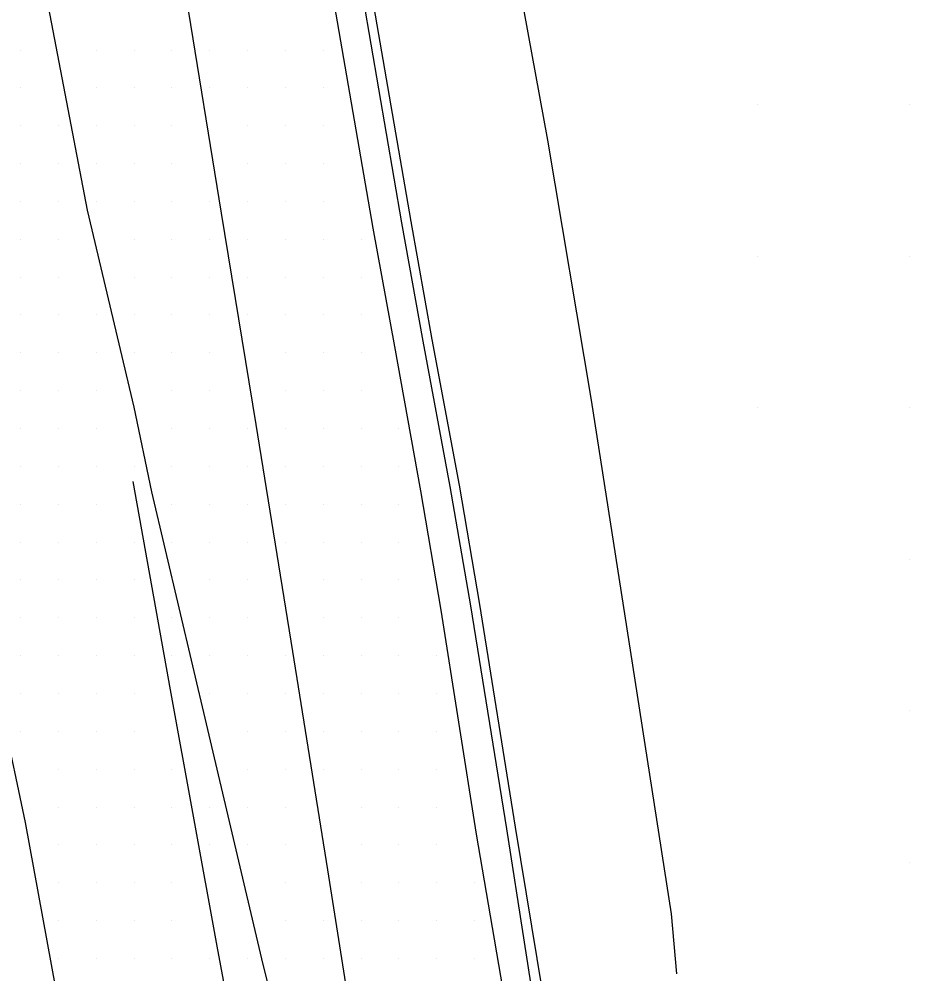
# Model space of a CAD drawing. Extents: x 1762120 to 1766775, y 709485 to 712965.
# Drawn here: x 1763881.2 to 1763940.2, y 712212.7 to 712275.8 of the extents above; entities that cross this region are included whole.
import ezdxf

# ---------------------------------------------------------------- set-up
doc = ezdxf.new("R2010")
doc.units = 0
for name, color, linetype in [('Exist DTM Drainline', 7, 'Continuous'), ('Exist DTM QL2 LIDAR Elevation Point', 7, 'Continuous'), ('Exist DTM Scan Elevation Point', 7, 'Continuous'), ('Exist Roads Curbs', 7, 'Continuous'), ('Exist Roads EOP', 7, 'Continuous'), ('Exist Roads EOT', 7, 'Continuous'), ('PH Exist DTM Breakline', 7, 'Continuous')]:
    doc.layers.add(name, color=color, linetype=linetype)

msp = doc.modelspace()

# ---------------------------------------------------------------- linework, layer by layer
at = {"layer": 'Exist DTM Drainline'}
for points in [[(1763909.632, 712244.914), (1763907.864, 712254.515), (1763906.452, 712262.326), (1763903.912, 712277.104), (1763901.366, 712291.851), (1763898.733, 712306.628), (1763896.114, 712321.383), (1763893.448, 712336.33), (1763891.034, 712350.791), (1763891.057, 712351.383)], [(1763915.713, 712207.354), (1763913.373, 712222.32), (1763910.997, 712237.034), (1763909.632, 712244.914)]]:
    msp.add_lwpolyline(points, dxfattribs=at)
at = {"layer": 'Exist DTM QL2 LIDAR Elevation Point'}
for p, q in [((1763929.974, 712270.126), (1763929.974, 712270.126)), ((1763939.976, 712270.126), (1763939.976, 712270.126)), ((1763929.974, 712260.125), (1763929.974, 712260.125)), ((1763939.976, 712260.125), (1763939.976, 712260.125)), ((1763929.974, 712250.124), (1763929.974, 712250.124)), ((1763939.976, 712250.124), (1763939.976, 712250.124)), ((1763939.976, 712240.122), (1763939.976, 712240.122)), ((1763939.976, 712230.121), (1763939.976, 712230.121)), ((1763939.976, 712220.12), (1763939.976, 712220.12))]:
    msp.add_line(p, q, dxfattribs=at)
at = {"layer": 'Exist DTM Scan Elevation Point'}
for p, q in [((1763881.25, 712273.75), (1763881.25, 712273.75)), ((1763886.25, 712273.75), (1763886.25, 712273.75)), ((1763888.75, 712273.75), (1763888.75, 712273.75)), ((1763891.25, 712273.75), (1763891.25, 712273.75)), ((1763893.75, 712273.75), (1763893.75, 712273.75)), ((1763896.25, 712273.75), (1763896.25, 712273.75)), ((1763898.75, 712273.75), (1763898.75, 712273.75)), ((1763901.25, 712273.75), (1763901.25, 712273.75)), ((1763881.25, 712271.25), (1763881.25, 712271.25)), ((1763886.25, 712271.25), (1763886.25, 712271.25)), ((1763888.75, 712271.25), (1763888.75, 712271.25)), ((1763891.25, 712271.25), (1763891.25, 712271.25)), ((1763893.75, 712271.25), (1763893.75, 712271.25)), ((1763896.25, 712271.25), (1763896.25, 712271.25)), ((1763898.75, 712271.25), (1763898.75, 712271.25)), ((1763901.25, 712271.25), (1763901.25, 712271.25)), ((1763881.25, 712268.75), (1763881.25, 712268.75)), ((1763883.75, 712268.75), (1763883.75, 712268.75)), ((1763886.25, 712268.75), (1763886.25, 712268.75)), ((1763888.75, 712268.75), (1763888.75, 712268.75)), ((1763891.25, 712268.75), (1763891.25, 712268.75)), ((1763896.25, 712268.75), (1763896.25, 712268.75)), ((1763898.75, 712268.75), (1763898.75, 712268.75)), ((1763901.25, 712268.75), (1763901.25, 712268.75)), ((1763881.25, 712266.25), (1763881.25, 712266.25)), ((1763883.75, 712266.25), (1763883.75, 712266.25)), ((1763886.25, 712266.25), (1763886.25, 712266.25)), ((1763888.75, 712266.25), (1763888.75, 712266.25)), ((1763891.25, 712266.25), (1763891.25, 712266.25)), ((1763896.25, 712266.25), (1763896.25, 712266.25)), ((1763898.75, 712266.25), (1763898.75, 712266.25)), ((1763901.25, 712266.25), (1763901.25, 712266.25)), ((1763881.25, 712263.75), (1763881.25, 712263.75)), ((1763883.75, 712263.75), (1763883.75, 712263.75)), ((1763886.25, 712263.75), (1763886.25, 712263.75)), ((1763888.75, 712263.75), (1763888.75, 712263.75)), ((1763891.25, 712263.75), (1763891.25, 712263.75)), ((1763893.75, 712263.75), (1763893.75, 712263.75)), ((1763896.25, 712263.75), (1763896.25, 712263.75)), ((1763898.75, 712263.75), (1763898.75, 712263.75)), ((1763901.25, 712263.75), (1763901.25, 712263.75)), ((1763881.25, 712261.25), (1763881.25, 712261.25)), ((1763883.75, 712261.25), (1763883.75, 712261.25)), ((1763888.75, 712261.25), (1763888.75, 712261.25)), ((1763891.25, 712261.25), (1763891.25, 712261.25)), ((1763893.75, 712261.25), (1763893.75, 712261.25)), ((1763896.25, 712261.25), (1763896.25, 712261.25)), ((1763898.75, 712261.25), (1763898.75, 712261.25)), ((1763901.25, 712261.25), (1763901.25, 712261.25)), ((1763903.75, 712261.25), (1763903.75, 712261.25)), ((1763881.25, 712258.75), (1763881.25, 712258.75)), ((1763883.75, 712258.75), (1763883.75, 712258.75)), ((1763888.75, 712258.75), (1763888.75, 712258.75)), ((1763891.25, 712258.75), (1763891.25, 712258.75)), ((1763893.75, 712258.75), (1763893.75, 712258.75)), ((1763896.25, 712258.75), (1763896.25, 712258.75)), ((1763898.75, 712258.75), (1763898.75, 712258.75)), ((1763901.25, 712258.75), (1763901.25, 712258.75)), ((1763903.75, 712258.75), (1763903.75, 712258.75)), ((1763881.25, 712256.25), (1763881.25, 712256.25)), ((1763883.75, 712256.25), (1763883.75, 712256.25)), ((1763886.25, 712256.25), (1763886.25, 712256.25)), ((1763888.75, 712256.25), (1763888.75, 712256.25)), ((1763891.25, 712256.25), (1763891.25, 712256.25)), ((1763893.75, 712256.25), (1763893.75, 712256.25)), ((1763896.25, 712256.25), (1763896.25, 712256.25)), ((1763898.75, 712256.25), (1763898.75, 712256.25)), ((1763901.25, 712256.25), (1763901.25, 712256.25)), ((1763903.75, 712256.25), (1763903.75, 712256.25)), ((1763881.25, 712253.75), (1763881.25, 712253.75)), ((1763883.75, 712253.75), (1763883.75, 712253.75)), ((1763886.25, 712253.75), (1763886.25, 712253.75)), ((1763888.75, 712253.75), (1763888.75, 712253.75)), ((1763891.25, 712253.75), (1763891.25, 712253.75)), ((1763893.75, 712253.75), (1763893.75, 712253.75)), ((1763898.75, 712253.75), (1763898.75, 712253.75)), ((1763901.25, 712253.75), (1763901.25, 712253.75)), ((1763903.75, 712253.75), (1763903.75, 712253.75)), ((1763881.25, 712251.25), (1763881.25, 712251.25)), ((1763883.75, 712251.25), (1763883.75, 712251.25)), ((1763886.25, 712251.25), (1763886.25, 712251.25)), ((1763891.25, 712251.25), (1763891.25, 712251.25)), ((1763893.75, 712251.25), (1763893.75, 712251.25)), ((1763898.75, 712251.25), (1763898.75, 712251.25)), ((1763901.25, 712251.25), (1763901.25, 712251.25)), ((1763903.75, 712251.25), (1763903.75, 712251.25)), ((1763881.25, 712248.75), (1763881.25, 712248.75)), ((1763883.75, 712248.75), (1763883.75, 712248.75)), ((1763886.25, 712248.75), (1763886.25, 712248.75)), ((1763891.25, 712248.75), (1763891.25, 712248.75)), ((1763893.75, 712248.75), (1763893.75, 712248.75)), ((1763896.25, 712248.75), (1763896.25, 712248.75)), ((1763898.75, 712248.75), (1763898.75, 712248.75)), ((1763901.25, 712248.75), (1763901.25, 712248.75)), ((1763903.75, 712248.75), (1763903.75, 712248.75)), ((1763906.25, 712248.75), (1763906.25, 712248.75)), ((1763881.25, 712246.25), (1763881.25, 712246.25)), ((1763883.75, 712246.25), (1763883.75, 712246.25)), ((1763886.25, 712246.25), (1763886.25, 712246.25)), ((1763888.75, 712246.25), (1763888.75, 712246.25)), ((1763891.25, 712246.25), (1763891.25, 712246.25)), ((1763893.75, 712246.25), (1763893.75, 712246.25)), ((1763896.25, 712246.25), (1763896.25, 712246.25)), ((1763898.75, 712246.25), (1763898.75, 712246.25)), ((1763901.25, 712246.25), (1763901.25, 712246.25)), ((1763903.75, 712246.25), (1763903.75, 712246.25)), ((1763906.25, 712246.25), (1763906.25, 712246.25)), ((1763881.25, 712243.75), (1763881.25, 712243.75)), ((1763883.75, 712243.75), (1763883.75, 712243.75)), ((1763886.25, 712243.75), (1763886.25, 712243.75)), ((1763891.25, 712243.75), (1763891.25, 712243.75)), ((1763893.75, 712243.75), (1763893.75, 712243.75)), ((1763896.25, 712243.75), (1763896.25, 712243.75)), ((1763898.75, 712243.75), (1763898.75, 712243.75)), ((1763901.25, 712243.75), (1763901.25, 712243.75)), ((1763903.75, 712243.75), (1763903.75, 712243.75)), ((1763906.25, 712243.75), (1763906.25, 712243.75)), ((1763881.25, 712241.25), (1763881.25, 712241.25)), ((1763883.75, 712241.25), (1763883.75, 712241.25)), ((1763886.25, 712241.25), (1763886.25, 712241.25)), ((1763888.75, 712241.25), (1763888.75, 712241.25)), ((1763891.25, 712241.25), (1763891.25, 712241.25)), ((1763893.75, 712241.25), (1763893.75, 712241.25)), ((1763896.25, 712241.25), (1763896.25, 712241.25)), ((1763898.75, 712241.25), (1763898.75, 712241.25)), ((1763901.25, 712241.25), (1763901.25, 712241.25)), ((1763903.75, 712241.25), (1763903.75, 712241.25)), ((1763906.25, 712241.25), (1763906.25, 712241.25)), ((1763881.25, 712238.75), (1763881.25, 712238.75)), ((1763883.75, 712238.75), (1763883.75, 712238.75)), ((1763886.25, 712238.75), (1763886.25, 712238.75)), ((1763888.75, 712238.75), (1763888.75, 712238.75)), ((1763893.75, 712238.75), (1763893.75, 712238.75)), ((1763896.25, 712238.75), (1763896.25, 712238.75)), ((1763901.25, 712238.75), (1763901.25, 712238.75)), ((1763903.75, 712238.75), (1763903.75, 712238.75)), ((1763906.25, 712238.75), (1763906.25, 712238.75)), ((1763881.25, 712236.25), (1763881.25, 712236.25)), ((1763883.75, 712236.25), (1763883.75, 712236.25)), ((1763886.25, 712236.25), (1763886.25, 712236.25)), ((1763888.75, 712236.25), (1763888.75, 712236.25)), ((1763891.25, 712236.25), (1763891.25, 712236.25)), ((1763893.75, 712236.25), (1763893.75, 712236.25)), ((1763896.25, 712236.25), (1763896.25, 712236.25)), ((1763901.25, 712236.25), (1763901.25, 712236.25)), ((1763903.75, 712236.25), (1763903.75, 712236.25)), ((1763906.25, 712236.25), (1763906.25, 712236.25)), ((1763881.25, 712233.75), (1763881.25, 712233.75)), ((1763883.75, 712233.75), (1763883.75, 712233.75)), ((1763886.25, 712233.75), (1763886.25, 712233.75)), ((1763888.75, 712233.75), (1763888.75, 712233.75)), ((1763891.25, 712233.75), (1763891.25, 712233.75)), ((1763893.75, 712233.75), (1763893.75, 712233.75)), ((1763896.25, 712233.75), (1763896.25, 712233.75)), ((1763898.75, 712233.75), (1763898.75, 712233.75)), ((1763901.25, 712233.75), (1763901.25, 712233.75)), ((1763903.75, 712233.75), (1763903.75, 712233.75)), ((1763906.25, 712233.75), (1763906.25, 712233.75)), ((1763908.75, 712233.75), (1763908.75, 712233.75)), ((1763881.25, 712231.25), (1763881.25, 712231.25)), ((1763883.75, 712231.25), (1763883.75, 712231.25)), ((1763886.25, 712231.25), (1763886.25, 712231.25)), ((1763888.75, 712231.25), (1763888.75, 712231.25)), ((1763893.75, 712231.25), (1763893.75, 712231.25)), ((1763896.25, 712231.25), (1763896.25, 712231.25)), ((1763898.75, 712231.25), (1763898.75, 712231.25)), ((1763901.25, 712231.25), (1763901.25, 712231.25)), ((1763903.75, 712231.25), (1763903.75, 712231.25)), ((1763906.25, 712231.25), (1763906.25, 712231.25)), ((1763908.75, 712231.25), (1763908.75, 712231.25)), ((1763881.25, 712228.75), (1763881.25, 712228.75)), ((1763883.75, 712228.75), (1763883.75, 712228.75)), ((1763886.25, 712228.75), (1763886.25, 712228.75)), ((1763888.75, 712228.75), (1763888.75, 712228.75)), ((1763896.25, 712228.75), (1763896.25, 712228.75)), ((1763898.75, 712228.75), (1763898.75, 712228.75)), ((1763901.25, 712228.75), (1763901.25, 712228.75)), ((1763903.75, 712228.75), (1763903.75, 712228.75)), ((1763906.25, 712228.75), (1763906.25, 712228.75)), ((1763908.75, 712228.75), (1763908.75, 712228.75)), ((1763883.75, 712226.25), (1763883.75, 712226.25)), ((1763886.25, 712226.25), (1763886.25, 712226.25)), ((1763888.75, 712226.25), (1763888.75, 712226.25)), ((1763891.25, 712226.25), (1763891.25, 712226.25)), ((1763896.25, 712226.25), (1763896.25, 712226.25)), ((1763898.75, 712226.25), (1763898.75, 712226.25)), ((1763901.25, 712226.25), (1763901.25, 712226.25)), ((1763903.75, 712226.25), (1763903.75, 712226.25)), ((1763906.25, 712226.25), (1763906.25, 712226.25)), ((1763908.75, 712226.25), (1763908.75, 712226.25)), ((1763883.75, 712223.75), (1763883.75, 712223.75)), ((1763886.25, 712223.75), (1763886.25, 712223.75)), ((1763888.75, 712223.75), (1763888.75, 712223.75)), ((1763891.25, 712223.75), (1763891.25, 712223.75)), ((1763893.75, 712223.75), (1763893.75, 712223.75)), ((1763896.25, 712223.75), (1763896.25, 712223.75)), ((1763898.75, 712223.75), (1763898.75, 712223.75)), ((1763903.75, 712223.75), (1763903.75, 712223.75)), ((1763906.25, 712223.75), (1763906.25, 712223.75)), ((1763908.75, 712223.75), (1763908.75, 712223.75)), ((1763883.75, 712221.25), (1763883.75, 712221.25)), ((1763886.25, 712221.25), (1763886.25, 712221.25)), ((1763888.75, 712221.25), (1763888.75, 712221.25)), ((1763891.25, 712221.25), (1763891.25, 712221.25)), ((1763893.75, 712221.25), (1763893.75, 712221.25)), ((1763896.25, 712221.25), (1763896.25, 712221.25)), ((1763898.75, 712221.25), (1763898.75, 712221.25)), ((1763903.75, 712221.25), (1763903.75, 712221.25)), ((1763906.25, 712221.25), (1763906.25, 712221.25)), ((1763908.75, 712221.25), (1763908.75, 712221.25)), ((1763883.75, 712218.75), (1763883.75, 712218.75)), ((1763886.25, 712218.75), (1763886.25, 712218.75)), ((1763888.75, 712218.75), (1763888.75, 712218.75)), ((1763891.25, 712218.75), (1763891.25, 712218.75)), ((1763898.75, 712218.75), (1763898.75, 712218.75)), ((1763903.75, 712218.75), (1763903.75, 712218.75)), ((1763906.25, 712218.75), (1763906.25, 712218.75)), ((1763908.75, 712218.75), (1763908.75, 712218.75)), ((1763911.25, 712218.75), (1763911.25, 712218.75)), ((1763883.75, 712216.25), (1763883.75, 712216.25)), ((1763886.25, 712216.25), (1763886.25, 712216.25)), ((1763888.75, 712216.25), (1763888.75, 712216.25)), ((1763891.25, 712216.25), (1763891.25, 712216.25)), ((1763898.75, 712216.25), (1763898.75, 712216.25)), ((1763901.25, 712216.25), (1763901.25, 712216.25)), ((1763903.75, 712216.25), (1763903.75, 712216.25)), ((1763906.25, 712216.25), (1763906.25, 712216.25)), ((1763908.75, 712216.25), (1763908.75, 712216.25)), ((1763911.25, 712216.25), (1763911.25, 712216.25)), ((1763883.75, 712213.75), (1763883.75, 712213.75)), ((1763886.25, 712213.75), (1763886.25, 712213.75)), ((1763888.75, 712213.75), (1763888.75, 712213.75)), ((1763891.25, 712213.75), (1763891.25, 712213.75)), ((1763893.75, 712213.75), (1763893.75, 712213.75)), ((1763896.25, 712213.75), (1763896.25, 712213.75)), ((1763898.75, 712213.75), (1763898.75, 712213.75)), ((1763901.25, 712213.75), (1763901.25, 712213.75)), ((1763903.75, 712213.75), (1763903.75, 712213.75)), ((1763906.25, 712213.75), (1763906.25, 712213.75)), ((1763908.75, 712213.75), (1763908.75, 712213.75)), ((1763911.25, 712213.75), (1763911.25, 712213.75))]:
    msp.add_line(p, q, dxfattribs=at)
at = {"layer": 'Exist Roads Curbs'}
for points in [[(1763910.249, 712245.004), (1763908.453, 712254.625), (1763907.061, 712262.435), (1763904.509, 712277.211), (1763901.896, 712291.942), (1763899.277, 712306.724), (1763896.692, 712321.485), (1763894.132, 712336.491), (1763891.605, 712350.782), (1763891.574, 712351.466)], [(1763916.461, 712207.219), (1763913.944, 712222.42), (1763911.606, 712237.123), (1763910.249, 712245.004)]]:
    msp.add_lwpolyline(points, dxfattribs=at)
at = {"layer": 'Exist Roads EOP'}
for points in [[(1763907.707, 712244.633), (1763905.989, 712254.164), (1763904.539, 712261.984), (1763902, 712276.762), (1763899.388, 712291.512), (1763896.99, 712306.32), (1763894.157, 712321.038), (1763891.575, 712335.89), (1763889.205, 712350.174), (1763889.063, 712351.063)], [(1763875.69, 712253.68), (1763876.187, 712251.089), (1763876.45, 712250.779), (1763877.931, 712241.887), (1763880.077, 712229.741), (1763881.556, 712222.74), (1763883.554, 712211.795), (1763885.385, 712202.094), (1763888.341, 712186.163), (1763891.617, 712168.43), (1763894.389, 712153.706), (1763897.439, 712139.588), (1763899.974, 712126.282), (1763902.079, 712116.508), (1763904.458, 712106.07), (1763906.435, 712094.253), (1763909.279, 712080.667), (1763910.789, 712072.399), (1763913.601, 712057.046), (1763915.761, 712046.178), (1763917.192, 712039.393), (1763918.729, 712029.926), (1763921.05, 712019.329)], [(1763916.517, 712190.645), (1763913.914, 712207.191), (1763911.369, 712221.969), (1763909.049, 712236.75), (1763907.707, 712244.633)]]:
    msp.add_lwpolyline(points, dxfattribs=at)
at = {"layer": 'Exist Roads EOT'}
for points in [[(1763896.82, 712249.02), (1763894.53, 712262.98), (1763892.21, 712277.21), (1763891.16, 712283.69), (1763889.74, 712292.32), (1763888.06, 712302.43), (1763886.61, 712311.25), (1763884.4, 712324.85), (1763882.33, 712337.51), (1763881.79, 712340.75), (1763880.88, 712346.3), (1763879.81, 712352.66), (1763878.87, 712358.28), (1763877.077, 712369.555), (1763875.434, 712380.855)], [(1763866.68, 712367.37), (1763868.76, 712355.49), (1763869.85, 712350.15), (1763871.73, 712339.43), (1763873.39, 712329.98), (1763874.97, 712321.2), (1763877.2, 712308.86), (1763879.55, 712296.32), (1763882.31, 712280.67), (1763885.66, 712263.18), (1763888.74, 712250.17)], [(1763888.74, 712250.17), (1763889.908, 712244.577), (1763893.52, 712229.245), (1763897.161, 712213.741), (1763902.474, 712192.486), (1763905.524, 712179.225), (1763909.552, 712162.297), (1763912.854, 712147.734), (1763914.196, 712139.835), (1763916.04, 712128.461), (1763919.117, 712110.617), (1763921.066, 712099.03), (1763923.721, 712082.01), (1763926.766, 712063.721), (1763928.021, 712055.803), (1763937.217, 711999.773), (1763939.173, 711988.263), (1763942.184, 711970.965), (1763943.583, 711962.219), (1763948.254, 711934.619)], [(1763911.038, 712160.866), (1763908.778, 712174.954), (1763906.484, 712189.278), (1763904.072, 712203.726), (1763901.563, 712219.608), (1763899.252, 712234.018), (1763896.82, 712249.02)], [(1763888.679, 712245.247), (1763891.13, 712231.495), (1763894.217, 712214.575), (1763897.612, 712196.376), (1763899.684, 712185.357), (1763902.001, 712173.347), (1763903.807, 712163.54), (1763905.767, 712153.212), (1763907.732, 712142.904), (1763909.774, 712132.184), (1763912.28, 712118.857), (1763913.942, 712110.129), (1763915.968, 712099.627), (1763919.239, 712082.656), (1763922.2, 712067.438), (1763924.979, 712052.813), (1763928.34, 712034.928), (1763929.822, 712027.474), (1763934.384, 712002.823), (1763936.062, 711994.622), (1763937.101, 711988.835), (1763937.967, 711984.432)]]:
    msp.add_lwpolyline(points, dxfattribs=at)
at = {"layer": 'PH Exist DTM Breakline'}
msp.add_lwpolyline([(1763924.617, 712212.738), (1763924.255, 712216.712), (1763921.708, 712233.132), (1763918.969, 712250.631), (1763916.084, 712267.802), (1763912.436, 712287.762), (1763909.578, 712310.749), (1763904.605, 712334.843), (1763912.153, 712335.806), (1763925.018, 712337.822)], dxfattribs=at)

doc.saveas('drawing.dxf')
